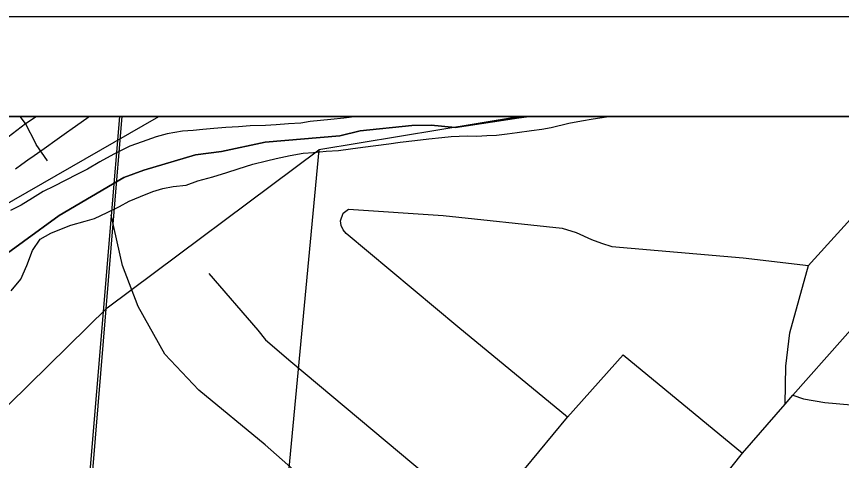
# Model space of a CAD drawing. Extents: x 0 to 34, y 0 to 22.
# Drawn here: x 7.072 to 7.897, y 20.556 to 21 of the extents above; entities that cross this region are included whole.
import ezdxf

# ---------------------------------------------------------------- set-up
doc = ezdxf.new("R2010")
doc.units = 0
for name, color, linetype in [('Default', 7, 'Continuous'), ('GM_X_City_Street', 7, 'Continuous'), ('GM_X_Major_River', 7, 'Continuous'), ('GM_X_Rail_Line', 7, 'Continuous'), ('GM_X_Section', 7, 'Continuous'), ('GM_X_State_Route', 7, 'Continuous'), ('GM_X_Township_Road', 7, 'Continuous'), ('SH_Data', 7, 'Continuous')]:
    doc.layers.add(name, color=color, linetype=linetype)

msp = doc.modelspace()

# ---------------------------------------------------------------- linework, layer by layer
at = {"layer": 'Default'}
for points in [[(7.21406, 20.9), (7.02538, 20.9), (7.02375, 20.79105)], [(8.37979, 20.9), (7.57587, 20.9), (7.37396, 20.86668), (7.29266, 20.00283), (8.28498, 19.90587)]]:
    msp.add_lwpolyline(points, close=True, dxfattribs=at)
at = {"layer": 'GM_X_City_Street'}
msp.add_line((7.67837, 20.66164), (7.79797, 20.56323), dxfattribs=at)
for points in [[(7.86664, 20.75373), (7.91605, 20.80815), (8.00294, 20.9)], [(7.39583, 20.79541), (7.39823, 20.80325), (7.40356, 20.8071), (7.49847, 20.80078), (7.61728, 20.78812), (7.63134, 20.78391), (7.64681, 20.77687), (7.65665, 20.77335), (7.66719, 20.76984), (7.79866, 20.7586), (7.86404, 20.75086)], [(7.62267, 20.59913), (7.51318, 20.68962), (7.40151, 20.78297), (7.39845, 20.78647), (7.39627, 20.79083), (7.39583, 20.79541)], [(7.84057, 20.61208), (7.84121, 20.65016), (7.84536, 20.68342), (7.86404, 20.75086), (7.86664, 20.75373)], [(7.2641, 20.74284), (7.31295, 20.68613), (7.3208, 20.67653), (7.34611, 20.65472), (7.5368, 20.49499)], [(7.38269, 20.31227), (7.42852, 20.36431), (7.46433, 20.40974), (7.5368, 20.49499), (7.62267, 20.59913), (7.67837, 20.66164)], [(7.84837, 20.62103), (7.85895, 20.61734), (7.88023, 20.61395), (7.98179, 20.60476), (8.0911, 20.59364)]]:
    msp.add_lwpolyline(points, dxfattribs=at)
at = {"layer": 'GM_X_Major_River'}
for points in [[(7.41314, 20.9), (7.41193, 20.89984), (7.39898, 20.89821), (7.38604, 20.89695), (7.36549, 20.8951), (7.35596, 20.89339), (7.34379, 20.8925), (7.33124, 20.89162), (7.32059, 20.89107), (7.30538, 20.89063), (7.29359, 20.88973), (7.28103, 20.88885), (7.26886, 20.88796), (7.25783, 20.88704), (7.24831, 20.8861), (7.23766, 20.88518), (7.22241, 20.88245), (7.21134, 20.87964), (7.19718, 20.8746), (7.18494, 20.87029), (7.16883, 20.86226), (7.155, 20.85456), (7.1427, 20.84721), (7.13272, 20.84209), (7.12006, 20.83589), (7.10932, 20.83041), (7.09819, 20.82494), (7.08742, 20.81831), (7.07627, 20.81132), (7.06553, 20.80584)], [(7.06622, 20.72561), (7.07595, 20.73719), (7.08191, 20.75076), (7.08753, 20.76585), (7.09535, 20.77709), (7.10573, 20.78334), (7.11645, 20.78768), (7.12602, 20.79129), (7.14015, 20.79518), (7.1497, 20.79803), (7.16235, 20.80385), (7.17463, 20.81006), (7.18423, 20.81518), (7.19572, 20.81989), (7.20798, 20.82496), (7.21791, 20.82779), (7.22821, 20.82986), (7.24115, 20.83112), (7.25301, 20.83544), (7.26791, 20.83969), (7.28205, 20.84396), (7.29314, 20.84754), (7.30804, 20.85217), (7.32179, 20.85569), (7.33132, 20.85778), (7.34544, 20.86091), (7.3584, 20.8633), (7.36867, 20.86385), (7.38123, 20.86511), (7.39379, 20.866), (7.40559, 20.86766), (7.41816, 20.8693), (7.44406, 20.87257), (7.45549, 20.87423), (7.46996, 20.87584), (7.48404, 20.87745), (7.49699, 20.87908), (7.5065, 20.88003), (7.52247, 20.88046), (7.53196, 20.88026), (7.54223, 20.88082), (7.55174, 20.88138), (7.5624, 20.88268), (7.5723, 20.884), (7.58678, 20.88598), (7.59706, 20.88729), (7.60659, 20.889), (7.62415, 20.8932), (7.63673, 20.8956), (7.64854, 20.89764), (7.66188, 20.89964), (7.66491, 20.9)]]:
    msp.add_lwpolyline(points, dxfattribs=at)
at = {"layer": 'GM_X_Rail_Line'}
for points in [[(6.91724, 18.44947), (6.97786, 18.50373), (6.99261, 18.51804), (7.00266, 18.52949), (7.01097, 18.54068), (7.0173, 18.5508), (7.02337, 18.56356), (7.02751, 18.57544), (7.03153, 18.59191), (7.03292, 18.60552), (7.03369, 18.6224), (7.03323, 18.64106), (7.02745, 18.77774), (7.02335, 18.8758), (7.01985, 18.95791), (7.01771, 18.99365), (7.01651, 19.05448), (7.01685, 19.09925), (7.01961, 19.16026), (7.05184, 19.48749), (7.11716, 20.21801), (7.14011, 20.45284), (7.16899, 20.8004), (7.17726, 20.9)], [(7.04937, 19.48773), (7.11469, 20.21824), (7.13763, 20.45306), (7.16651, 20.8006), (7.17477, 20.9)], [(8.9, 19.72013), (8.82415, 19.77895), (8.69116, 19.87576), (8.63507, 19.90678), (8.56831, 19.93639), (8.04792, 20.1435), (7.72339, 20.27189), (7.64134, 20.31124), (7.57455, 20.3497), (7.51241, 20.39993), (7.43893, 20.46687), (7.32016, 20.57145), (7.25408, 20.62617), (7.22001, 20.6622), (7.19319, 20.70995), (7.1775, 20.75086), (7.16628, 20.80114)]]:
    msp.add_lwpolyline(points, dxfattribs=at)
at = {"layer": 'GM_X_Section'}
msp.add_lwpolyline([(6.30666, 20.19548), (6.54958, 20.24472), (6.78847, 20.34137), (7.16233, 20.70855), (7.37396, 20.86668), (7.29266, 20.00283), (6.29786, 20.08961)], close=True, dxfattribs=at)
at = {"layer": 'GM_X_State_Route'}
for points in [[(8.02316, 20.9), (7.14444, 20.9), (7.14178, 20.89811), (7.12713, 20.88767), (7.1215, 20.88366), (7.11225, 20.87707), (7.09913, 20.86773), (7.08912, 20.86057), (7.08295, 20.85617), (7.07679, 20.85176), (7.07062, 20.84736)], [(7.71493, 20.45977), (7.72271, 20.4688), (7.79797, 20.56323), (7.84057, 20.61208), (7.84837, 20.62103), (7.89782, 20.67706), (7.93709, 20.72163), (7.96519, 20.7558)]]:
    msp.add_lwpolyline(points, dxfattribs=at)
at = {"layer": 'GM_X_Township_Road'}
for points in [[(7.04267, 20.74903), (7.11425, 20.8008), (7.17907, 20.83889), (7.19882, 20.84626), (7.25068, 20.86148), (7.27661, 20.86505), (7.32039, 20.87432), (7.39485, 20.8805), (7.41531, 20.88573), (7.46718, 20.8909), (7.48645, 20.89138), (7.51048, 20.88899), (7.574, 20.89874), (7.58449, 20.9), (3.04782, 20.9)], [(6.64976, 20.58563), (6.67692, 20.60478), (6.69852, 20.62065), (6.75383, 20.66091), (6.7723, 20.6741), (6.83139, 20.7149), (6.87666, 20.74689), (6.90536, 20.76735), (6.95412, 20.80171), (6.97981, 20.82135), (7.04543, 20.86635), (7.08044, 20.89286), (7.09105, 20.9)], [(8.9, 20.9), (7.58449, 20.9), (7.574, 20.89874), (7.51048, 20.88899), (7.48645, 20.89138), (7.46718, 20.8909), (7.41531, 20.88573), (7.39485, 20.8805), (7.32039, 20.87432), (7.27661, 20.86505), (7.25068, 20.86148), (7.19882, 20.84626), (7.17907, 20.83889), (7.11425, 20.8008), (7.04267, 20.74903)], [(7.09072, 20.87285), (7.08044, 20.89286), (7.0753, 20.9)], [(7.10249, 20.85559), (7.09118, 20.87194), (7.09072, 20.87285)]]:
    msp.add_lwpolyline(points, dxfattribs=at)
at = {"layer": 'SH_Data'}
for p, q in [((2, 21), (9, 21)), ((2.1, 20.9), (8.9, 20.9))]:
    msp.add_line(p, q, dxfattribs=at)

doc.saveas('drawing.dxf')
